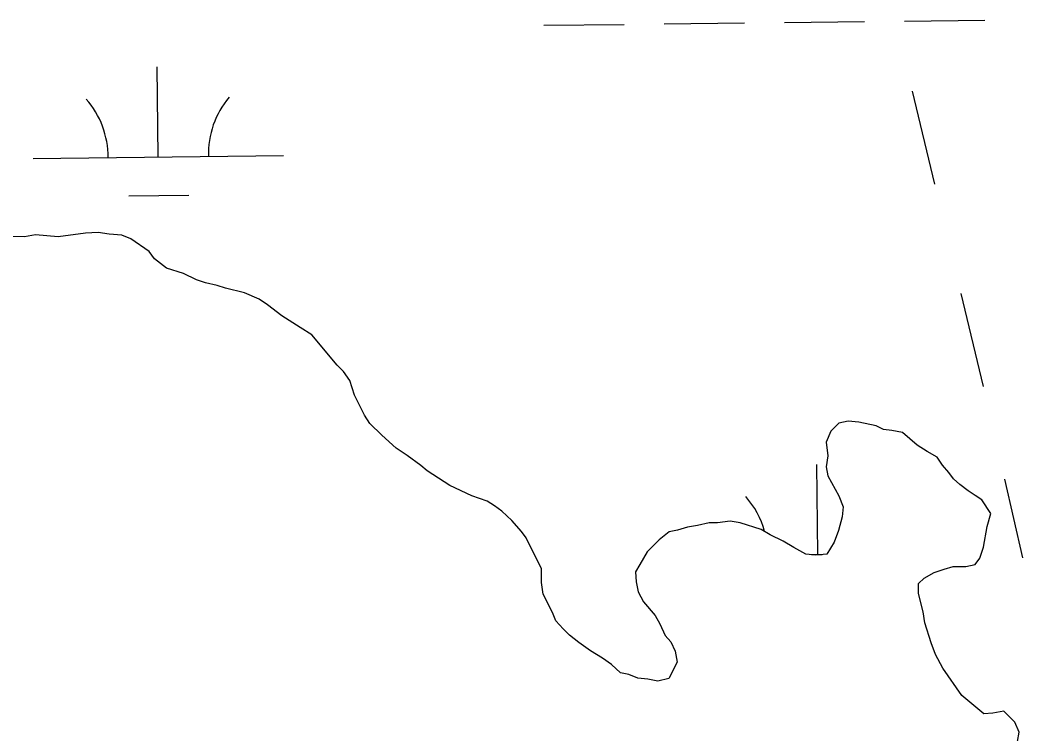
# Model space of a CAD drawing. Extents: x 3694830 to 3732949, y 415201 to 440970.
# Drawn here: x 3724521.4 to 3724921.8, y 432439.9 to 432724.9 of the extents above; entities that cross this region are included whole.
import ezdxf

# ---------------------------------------------------------------- set-up
doc = ezdxf.new("R2010")
doc.units = 0
for name, color, linetype in [('V-TOPO-SHOR', 7, 'Continuous'), ('V-UTIL-LINE', 7, 'Continuous'), ('V-WETL-SWMP', 7, 'Continuous')]:
    doc.layers.add(name, color=color, linetype=linetype)

msp = doc.modelspace()

# ---------------------------------------------------------------- linework, layer by layer
at = {"layer": 'V-TOPO-SHOR'}
for p, q in [((3724523.16, 432638.43), (3724517.35, 432638.45)), ((3724527.53, 432639.15), (3724523.16, 432638.43)), ((3724536.61, 432638.39), (3724527.53, 432639.15)), ((3724547.53, 432639.81), (3724536.61, 432638.39)), ((3724552.62, 432640.16), (3724547.53, 432639.81)), ((3724556.98, 432639.42), (3724552.62, 432640.16)), ((3724562.07, 432639.04), (3724556.98, 432639.42)), ((3724565.7, 432637.58), (3724562.07, 432639.04)), ((3724572.95, 432632.46), (3724565.7, 432637.58)), ((3724575.13, 432629.55), (3724572.95, 432632.46)), ((3724579.84, 432625.9), (3724575.13, 432629.55)), ((3724586.74, 432623.7), (3724579.84, 432625.9)), ((3724591.83, 432621.14), (3724586.74, 432623.7)), ((3724595.46, 432620.04), (3724591.83, 432621.14)), ((3724600.18, 432618.93), (3724595.46, 432620.04)), ((3724603.45, 432617.83), (3724600.18, 432618.93)), ((3724611.08, 432615.99), (3724603.45, 432617.83)), ((3724616.89, 432613.43), (3724611.08, 432615.99)), ((3724620.15, 432611.24), (3724616.89, 432613.43)), ((3724625.96, 432606.85), (3724620.15, 432611.24)), ((3724633.22, 432602.11), (3724625.96, 432606.85)), ((3724637.93, 432599.18), (3724633.22, 432602.11)), ((3724648.08, 432587.16), (3724637.93, 432599.18)), ((3724650.61, 432584.6), (3724648.08, 432587.16)), ((3724653.15, 432580.96), (3724650.61, 432584.6)), ((3724654.95, 432575.14), (3724653.15, 432580.96)), ((3724658.92, 432567.13), (3724654.95, 432575.14)), ((3724661.1, 432563.85), (3724658.92, 432567.13)), ((3724851.97, 432564.73), (3724848.34, 432564.01)), ((3724856.34, 432564.35), (3724851.97, 432564.73)), ((3724665.81, 432559.11), (3724661.1, 432563.85)), ((3724845.05, 432560.75), (3724843.22, 432556.39)), ((3724848.34, 432564.01), (3724845.05, 432560.75)), ((3724863.24, 432562.88), (3724856.34, 432564.35)), ((3724866.14, 432561.41), (3724863.24, 432562.88)), ((3724869.41, 432561.04), (3724866.14, 432561.41)), ((3724873.78, 432560.3), (3724869.41, 432561.04)), ((3724671.61, 432554), (3724665.81, 432559.11)), ((3724879.58, 432555.19), (3724873.78, 432560.3)), ((3724675.96, 432551.08), (3724671.61, 432554)), ((3724843.22, 432556.39), (3724843.93, 432550.94)), ((3724883.57, 432552.63), (3724879.58, 432555.19)), ((3724887.56, 432550.44), (3724883.57, 432552.63)), ((3724681.41, 432547.06), (3724675.96, 432551.08)), ((3724843.93, 432550.94), (3724843.19, 432546.58)), ((3724889.73, 432547.16), (3724887.56, 432550.44)), ((3724683.94, 432544.87), (3724681.41, 432547.06)), ((3724693.02, 432539.03), (3724683.94, 432544.87)), ((3724843.19, 432546.58), (3724843.91, 432542.94)), ((3724892.27, 432544.25), (3724889.73, 432547.16)), ((3724843.91, 432542.94), (3724848.25, 432534.93)), ((3724894.08, 432541.7), (3724892.27, 432544.25)), ((3724896.62, 432539.51), (3724894.08, 432541.7)), ((3724701.73, 432535), (3724693.02, 432539.03)), ((3724899.88, 432536.95), (3724896.62, 432539.51)), ((3724902.79, 432535.13), (3724899.88, 432536.95)), ((3724707.9, 432532.8), (3724701.73, 432535)), ((3724710.81, 432530.98), (3724707.9, 432532.8)), ((3724848.25, 432534.93), (3724850.05, 432530.56)), ((3724905.33, 432533.3), (3724902.79, 432535.13)), ((3724908.94, 432527.84), (3724905.33, 432533.3)), ((3724713.71, 432528.79), (3724710.81, 432530.98)), ((3724717.7, 432525.14), (3724713.71, 432528.79)), ((3724850.05, 432530.56), (3724849.68, 432526.56)), ((3724721.68, 432520.76), (3724717.7, 432525.14)), ((3724804.95, 432524.88), (3724799.86, 432524.16)), ((3724808.95, 432524.14), (3724804.95, 432524.88)), ((3724849.68, 432526.56), (3724848.21, 432521.11)), ((3724907.47, 432522.75), (3724908.94, 432527.84)), ((3724723.49, 432518.21), (3724721.68, 432520.76)), ((3724783.86, 432521.3), (3724780.58, 432520.59)), ((3724787.86, 432522.38), (3724783.86, 432521.3)), ((3724791.86, 432523.1), (3724787.86, 432522.38)), ((3724796.59, 432524.17), (3724791.86, 432523.1)), ((3724799.86, 432524.16), (3724796.59, 432524.17)), ((3724817.31, 432521.57), (3724808.95, 432524.14)), ((3724820.93, 432519.37), (3724817.31, 432521.57)), ((3724848.21, 432521.11), (3724846.38, 432516.39)), ((3724906, 432514.39), (3724907.47, 432522.75)), ((3724729.64, 432505.83), (3724723.49, 432518.21)), ((3724776.57, 432517.33), (3724771.83, 432512.61)), ((3724780.58, 432520.59), (3724776.57, 432517.33)), ((3724826.02, 432516.81), (3724820.93, 432519.37)), ((3724830.37, 432514.26), (3724826.02, 432516.81)), ((3724771.83, 432512.61), (3724768.91, 432507.53)), ((3724835.09, 432511.7), (3724830.37, 432514.26)), ((3724846.38, 432516.39), (3724843.45, 432511.67)), ((3724904.53, 432510.03), (3724906, 432514.39)), ((3724839.09, 432511.32), (3724835.09, 432511.7)), ((3724843.45, 432511.67), (3724839.09, 432511.32)), ((3724902.7, 432507.49), (3724904.53, 432510.03)), ((3724729.62, 432500.38), (3724729.64, 432505.83)), ((3724768.91, 432507.53), (3724767.08, 432504.63)), ((3724767.08, 432504.63), (3724767.43, 432500.63)), ((3724886.33, 432504.27), (3724890.34, 432505.71)), ((3724890.34, 432505.71), (3724893.97, 432506.79)), ((3724893.97, 432506.79), (3724899.06, 432506.78)), ((3724899.06, 432506.78), (3724902.7, 432507.49)), ((3724767.43, 432500.63), (3724768.15, 432496.63)), ((3724880.14, 432499.93), (3724882.33, 432502.1)), ((3724882.33, 432502.1), (3724886.33, 432504.27)), ((3724730.33, 432495.65), (3724729.62, 432500.38)), ((3724768.15, 432496.63), (3724770.32, 432492.62)), ((3724880.13, 432495.93), (3724880.14, 432499.93)), ((3724733.95, 432488.37), (3724730.33, 432495.65)), ((3724770.32, 432492.62), (3724775.03, 432487.15)), ((3724881.92, 432488.65), (3724880.13, 432495.93)), ((3724882.64, 432484.29), (3724881.92, 432488.65)), ((3724735.39, 432485.09), (3724733.95, 432488.37)), ((3724738.29, 432481.81), (3724735.39, 432485.09)), ((3724775.03, 432487.15), (3724776.84, 432483.88)), ((3724740.83, 432479.26), (3724738.29, 432481.81)), ((3724776.84, 432483.88), (3724779, 432479.14)), ((3724885.16, 432476.28), (3724882.64, 432484.29)), ((3724744.45, 432476.34), (3724740.83, 432479.26)), ((3724779, 432479.14), (3724781.18, 432476.59)), ((3724781.18, 432476.59), (3724782.98, 432472.95)), ((3724749.17, 432473.05), (3724744.45, 432476.34)), ((3724753.89, 432470.13), (3724749.17, 432473.05)), ((3724782.98, 432472.95), (3724783.7, 432468.59)), ((3724886.96, 432471.55), (3724885.16, 432476.28)), ((3724757.52, 432467.57), (3724753.89, 432470.13)), ((3724783.7, 432468.59), (3724780.41, 432462.05)), ((3724889.85, 432466.09), (3724886.96, 432471.55)), ((3724761.14, 432464.29), (3724757.52, 432467.57)), ((3724897.46, 432455.16), (3724889.85, 432466.09)), ((3724764.41, 432463.55), (3724761.14, 432464.29)), ((3724768.04, 432462.09), (3724764.41, 432463.55)), ((3724772.04, 432461.71), (3724768.04, 432462.09)), ((3724776.04, 432460.97), (3724772.04, 432461.71)), ((3724780.41, 432462.05), (3724776.04, 432460.97)), ((3724906.16, 432447.86), (3724897.46, 432455.16)), ((3724914.16, 432448.92), (3724909.8, 432448.21)), ((3724918.51, 432444.55), (3724914.16, 432448.92)), ((3724909.8, 432448.21), (3724906.16, 432447.86)), ((3724920.32, 432440.54), (3724918.51, 432444.55)), ((3724919.58, 432436.91), (3724920.32, 432440.54))]:
    msp.add_line(p, q, dxfattribs=at)
at = {"layer": 'V-UTIL-LINE'}
for points in [[(3724886.63, 432659.41), (3724877.7, 432696.52)], [(3724906.08, 432578.64), (3724897.14, 432615.75)], [(3724921.81, 432510.18), (3724914.58, 432541.64)]]:
    msp.add_lwpolyline(points, dxfattribs=at)
at = {"layer": 'V-WETL-SWMP'}
for p, q in [((3724874.58, 432724.54), (3724906.58, 432724.92)), ((3724730.59, 432722.82), (3724762.59, 432723.2)), ((3724778.59, 432723.4), (3724810.59, 432723.78)), ((3724826.59, 432723.97), (3724858.58, 432724.35)), ((3724576.62, 432670.24), (3724576.19, 432706.24)), ((3724526.62, 432669.64), (3724626.61, 432670.84)), ((3724564.8, 432654.67), (3724588.8, 432654.95)), ((3724523.16, 432638.43), (3724517.35, 432638.45)), ((3724527.53, 432639.15), (3724523.16, 432638.43)), ((3724536.61, 432638.39), (3724527.53, 432639.15)), ((3724547.53, 432639.81), (3724536.61, 432638.39)), ((3724552.62, 432640.16), (3724547.53, 432639.81)), ((3724556.98, 432639.42), (3724552.62, 432640.16)), ((3724562.07, 432639.04), (3724556.98, 432639.42)), ((3724565.7, 432637.58), (3724562.07, 432639.04)), ((3724572.95, 432632.46), (3724565.7, 432637.58)), ((3724575.13, 432629.55), (3724572.95, 432632.46)), ((3724579.84, 432625.9), (3724575.13, 432629.55)), ((3724586.74, 432623.7), (3724579.84, 432625.9)), ((3724591.83, 432621.14), (3724586.74, 432623.7)), ((3724595.46, 432620.04), (3724591.83, 432621.14)), ((3724600.18, 432618.93), (3724595.46, 432620.04)), ((3724603.45, 432617.83), (3724600.18, 432618.93)), ((3724611.08, 432615.99), (3724603.45, 432617.83)), ((3724616.89, 432613.43), (3724611.08, 432615.99)), ((3724620.15, 432611.24), (3724616.89, 432613.43)), ((3724625.96, 432606.85), (3724620.15, 432611.24)), ((3724633.22, 432602.11), (3724625.96, 432606.85)), ((3724637.93, 432599.18), (3724633.22, 432602.11)), ((3724648.08, 432587.16), (3724637.93, 432599.18)), ((3724650.61, 432584.6), (3724648.08, 432587.16)), ((3724653.15, 432580.96), (3724650.61, 432584.6)), ((3724654.95, 432575.14), (3724653.15, 432580.96)), ((3724658.92, 432567.13), (3724654.95, 432575.14)), ((3724661.1, 432563.85), (3724658.92, 432567.13)), ((3724851.97, 432564.73), (3724848.34, 432564.01)), ((3724856.34, 432564.35), (3724851.97, 432564.73)), ((3724665.81, 432559.11), (3724661.1, 432563.85)), ((3724845.05, 432560.75), (3724843.22, 432556.39)), ((3724848.34, 432564.01), (3724845.05, 432560.75)), ((3724863.24, 432562.88), (3724856.34, 432564.35)), ((3724866.14, 432561.41), (3724863.24, 432562.88)), ((3724869.41, 432561.04), (3724866.14, 432561.41)), ((3724873.78, 432560.3), (3724869.41, 432561.04)), ((3724671.61, 432554), (3724665.81, 432559.11)), ((3724879.58, 432555.19), (3724873.78, 432560.3)), ((3724675.96, 432551.08), (3724671.61, 432554)), ((3724843.22, 432556.39), (3724843.93, 432550.94)), ((3724883.57, 432552.63), (3724879.58, 432555.19)), ((3724887.56, 432550.44), (3724883.57, 432552.63)), ((3724681.41, 432547.06), (3724675.96, 432551.08)), ((3724843.93, 432550.94), (3724843.19, 432546.58)), ((3724889.73, 432547.16), (3724887.56, 432550.44)), ((3724683.94, 432544.87), (3724681.41, 432547.06)), ((3724693.02, 432539.03), (3724683.94, 432544.87)), ((3724839.97, 432511.51), (3724839.54, 432547.51)), ((3724843.19, 432546.58), (3724843.91, 432542.94)), ((3724892.27, 432544.25), (3724889.73, 432547.16)), ((3724843.91, 432542.94), (3724848.25, 432534.93)), ((3724894.08, 432541.7), (3724892.27, 432544.25)), ((3724896.62, 432539.51), (3724894.08, 432541.7)), ((3724701.73, 432535), (3724693.02, 432539.03)), ((3724899.88, 432536.95), (3724896.62, 432539.51)), ((3724902.79, 432535.13), (3724899.88, 432536.95)), ((3724707.9, 432532.8), (3724701.73, 432535)), ((3724710.81, 432530.98), (3724707.9, 432532.8)), ((3724848.25, 432534.93), (3724850.05, 432530.56)), ((3724905.33, 432533.3), (3724902.79, 432535.13)), ((3724908.94, 432527.84), (3724905.33, 432533.3)), ((3724713.71, 432528.79), (3724710.81, 432530.98)), ((3724717.7, 432525.14), (3724713.71, 432528.79)), ((3724850.05, 432530.56), (3724849.68, 432526.56)), ((3724721.68, 432520.76), (3724717.7, 432525.14)), ((3724804.95, 432524.88), (3724799.86, 432524.16)), ((3724808.95, 432524.14), (3724804.95, 432524.88)), ((3724849.68, 432526.56), (3724848.21, 432521.11)), ((3724907.47, 432522.75), (3724908.94, 432527.84)), ((3724723.49, 432518.21), (3724721.68, 432520.76)), ((3724783.86, 432521.3), (3724780.58, 432520.59)), ((3724787.86, 432522.38), (3724783.86, 432521.3)), ((3724791.86, 432523.1), (3724787.86, 432522.38)), ((3724796.59, 432524.17), (3724791.86, 432523.1)), ((3724799.86, 432524.16), (3724796.59, 432524.17)), ((3724817.31, 432521.57), (3724808.95, 432524.14)), ((3724820.93, 432519.37), (3724817.31, 432521.57)), ((3724848.21, 432521.11), (3724846.38, 432516.39)), ((3724906, 432514.39), (3724907.47, 432522.75)), ((3724729.64, 432505.83), (3724723.49, 432518.21)), ((3724776.57, 432517.33), (3724771.83, 432512.61)), ((3724780.58, 432520.59), (3724776.57, 432517.33)), ((3724826.02, 432516.81), (3724820.93, 432519.37)), ((3724830.37, 432514.26), (3724826.02, 432516.81)), ((3724771.83, 432512.61), (3724768.91, 432507.53)), ((3724835.09, 432511.7), (3724830.37, 432514.26)), ((3724846.38, 432516.39), (3724843.45, 432511.67)), ((3724904.53, 432510.03), (3724906, 432514.39)), ((3724839.09, 432511.32), (3724835.09, 432511.7)), ((3724837.42, 432511.48), (3724841.67, 432511.53)), ((3724843.45, 432511.67), (3724839.09, 432511.32)), ((3724902.7, 432507.49), (3724904.53, 432510.03)), ((3724729.62, 432500.38), (3724729.64, 432505.83)), ((3724768.91, 432507.53), (3724767.08, 432504.63)), ((3724767.08, 432504.63), (3724767.43, 432500.63)), ((3724886.33, 432504.27), (3724890.34, 432505.71)), ((3724890.34, 432505.71), (3724893.97, 432506.79)), ((3724893.97, 432506.79), (3724899.06, 432506.78)), ((3724899.06, 432506.78), (3724902.7, 432507.49)), ((3724767.43, 432500.63), (3724768.15, 432496.63)), ((3724880.14, 432499.93), (3724882.33, 432502.1)), ((3724882.33, 432502.1), (3724886.33, 432504.27)), ((3724730.33, 432495.65), (3724729.62, 432500.38)), ((3724768.15, 432496.63), (3724770.32, 432492.62)), ((3724880.13, 432495.93), (3724880.14, 432499.93)), ((3724733.95, 432488.37), (3724730.33, 432495.65)), ((3724770.32, 432492.62), (3724775.03, 432487.15)), ((3724881.92, 432488.65), (3724880.13, 432495.93)), ((3724882.64, 432484.29), (3724881.92, 432488.65)), ((3724735.39, 432485.09), (3724733.95, 432488.37)), ((3724738.29, 432481.81), (3724735.39, 432485.09)), ((3724775.03, 432487.15), (3724776.84, 432483.88)), ((3724740.83, 432479.26), (3724738.29, 432481.81)), ((3724776.84, 432483.88), (3724779, 432479.14)), ((3724885.16, 432476.28), (3724882.64, 432484.29)), ((3724744.45, 432476.34), (3724740.83, 432479.26)), ((3724779, 432479.14), (3724781.18, 432476.59)), ((3724781.18, 432476.59), (3724782.98, 432472.95)), ((3724749.17, 432473.05), (3724744.45, 432476.34)), ((3724753.89, 432470.13), (3724749.17, 432473.05)), ((3724782.98, 432472.95), (3724783.7, 432468.59)), ((3724886.96, 432471.55), (3724885.16, 432476.28)), ((3724757.52, 432467.57), (3724753.89, 432470.13)), ((3724783.7, 432468.59), (3724780.41, 432462.05)), ((3724889.85, 432466.09), (3724886.96, 432471.55)), ((3724761.14, 432464.29), (3724757.52, 432467.57)), ((3724897.46, 432455.16), (3724889.85, 432466.09)), ((3724764.41, 432463.55), (3724761.14, 432464.29)), ((3724768.04, 432462.09), (3724764.41, 432463.55)), ((3724772.04, 432461.71), (3724768.04, 432462.09)), ((3724776.04, 432460.97), (3724772.04, 432461.71)), ((3724780.41, 432462.05), (3724776.04, 432460.97)), ((3724906.16, 432447.86), (3724897.46, 432455.16)), ((3724914.16, 432448.92), (3724909.8, 432448.21)), ((3724918.51, 432444.55), (3724914.16, 432448.92)), ((3724909.8, 432448.21), (3724906.16, 432447.86)), ((3724920.32, 432440.54), (3724918.51, 432444.55)), ((3724919.58, 432436.91), (3724920.32, 432440.54))]:
    msp.add_line(p, q, dxfattribs=at)
for centre, start, end in [((3724521.37, 432670.06), 359.9115, 41.4552), ((3724631.85, 432671.37), 139.9115, 181.4552), ((3724784.72, 432511.32), 15.4804, 41.4552)]:
    msp.add_arc(centre, 35.25, start, end, dxfattribs=at)

doc.saveas('drawing.dxf')
